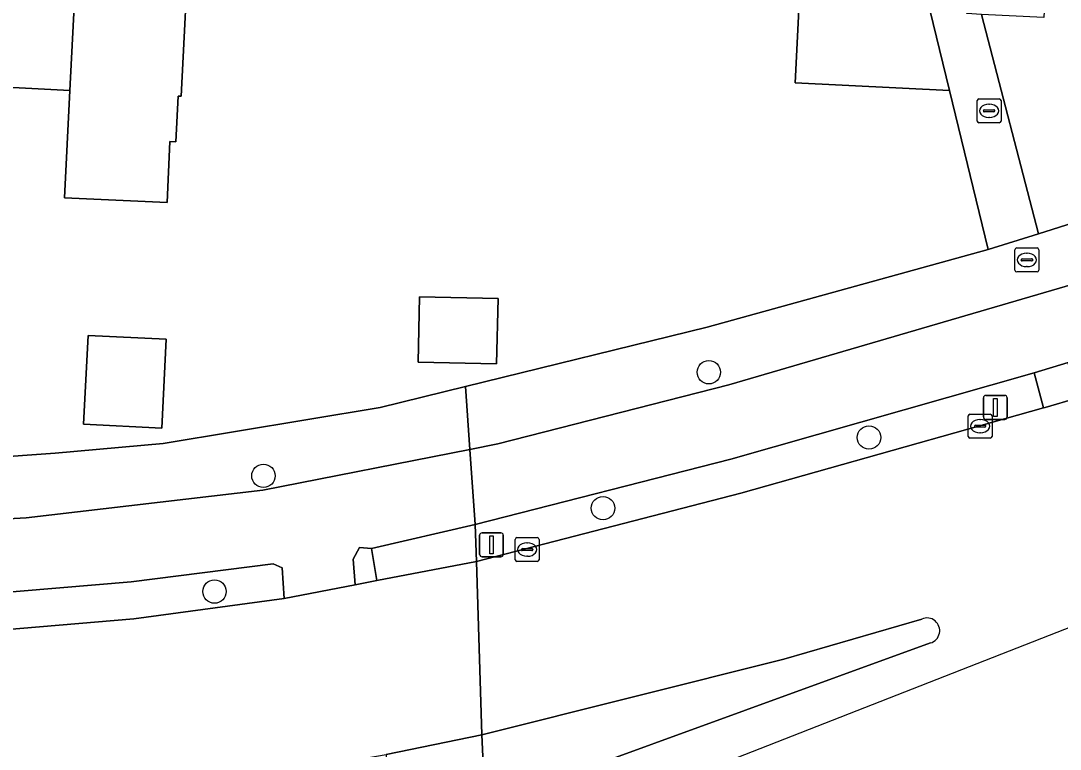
# Model space of a CAD drawing. Extents: x 162989 to 165008, y 383432 to 384338.
# Drawn here: x 164523.65 to 164567.14, y 383506.48 to 383536.96 of the extents above; entities that cross this region are included whole.
import ezdxf

# ---------------------------------------------------------------- set-up
doc = ezdxf.new("R2010")
doc.units = 0
for name, color, linetype in [('IMGEO_Boom', 7, 'Continuous'), ('IMGEO_Brandkraan', 7, 'Continuous'), ('IMGEO_Erf', 7, 'Continuous'), ('IMGEO_Fietspad_open', 7, 'Continuous'), ('IMGEO_Groenvoorziening', 7, 'Continuous'), ('IMGEO_Kolk', 7, 'Continuous'), ('IMGEO_Lichtmast', 7, 'Continuous'), ('IMGEO_Muur', 7, 'Continuous'), ('IMGEO_Pand', 7, 'Continuous'), ('IMGEO_Rijbaan_lokaal_open', 7, 'Continuous'), ('IMGEO_Verkeerseiland_open', 7, 'Continuous'), ('IMGEO_Voetpad_open', 7, 'Continuous')]:
    doc.layers.add(name, color=color, linetype=linetype)

msp = doc.modelspace()

# ---------------------------------------------------------------- linework, layer by layer
at = {"layer": 'IMGEO_Boom'}
for centre in [(164552.439, 383522.254), (164559.138, 383519.523), (164533.803, 383517.921), (164548.01, 383516.568), (164531.756, 383513.079)]:
    msp.add_circle(centre, 0.489, dxfattribs=at)
at = {"layer": 'IMGEO_Brandkraan'}
for p, q in [((164563.663, 383532.763), (164563.663, 383533.615)), ((164563.738, 383533.689), (164564.59, 383533.689)), ((164564.664, 383533.615), (164564.664, 383532.763)), ((164563.922, 383533.183), (164563.922, 383533.195)), ((164564.36, 383533.146), (164563.962, 383533.146)), ((164563.965, 383533.232), (164564.363, 383533.232)), ((164564.151, 383533.469), (164564.176, 383533.469)), ((164564.406, 383533.195), (164564.406, 383533.183)), ((164564.59, 383532.689), (164563.738, 383532.689)), ((164564.174, 383532.909), (164564.149, 383532.909))]:
    msp.add_line(p, q, dxfattribs=at)
for points in [[(164563.663, 383532.763), (164563.663, 383533.615)], [(164563.738, 383533.689), (164564.59, 383533.689)], [(164564.664, 383533.615), (164564.664, 383532.763)], [(164564.59, 383532.689), (164563.738, 383532.689)]]:
    msp.add_lwpolyline(points, dxfattribs=at)
for centre, radius, start, end in [((164563.74, 383533.613), 0.0765, 91.552, 178.448), ((164563.74, 383533.613), 0.0765, 91.552, 178.448), ((164564.588, 383533.613), 0.0765, 1.552, 88.448), ((164564.588, 383533.613), 0.0765, 1.552, 88.448), ((164563.962, 383533.192), 0.0403, 85.8775, 175.7526), ((164563.959, 383533.182), 0.0366, 178.938, 274.7102), ((164564.363, 383533.189), 0.043, 264.8664, 352.4533), ((164564.367, 383533.194), 0.0386, 1.7309, 96.639), ((164563.74, 383532.765), 0.0765, 181.552, 268.448), ((164563.74, 383532.765), 0.0765, 181.552, 268.448), ((164564.588, 383532.765), 0.0765, 271.552, 358.448), ((164564.588, 383532.765), 0.0765, 271.552, 358.448)]:
    msp.add_arc(centre, radius, start, end, dxfattribs=at)
for centre, major_axis, ratio, start_param, end_param in [((164564.15, 383533.189), (-0.387, 0.002), 0.722429, 4.712389, 7.853982), ((164564.175, 383533.189), (-0.39, 0.002), 0.717154, 1.570796, 4.712389)]:
    msp.add_ellipse(centre, major_axis=major_axis, ratio=ratio, start_param=start_param, end_param=end_param, dxfattribs=at)
at = {"layer": 'IMGEO_Erf'}
for points in [[(164562.554, 383573.657), (164562.007, 383563.198), (164563.725, 383563.04), (164567.02, 383562.872), (164566.854, 383559.628), (164563.56, 383559.797), (164563.198, 383552.807), (164565.626, 383552.682), (164565.46, 383549.445), (164565.295, 383546.211), (164563.713, 383546.292), (164563.571, 383543.769), (164566.784, 383543.605), (164566.618, 383540.348), (164566.451, 383537.091), (164563.841, 383537.225), (164566.236, 383528.05), (164592.83, 383536.475)], [(164516.716, 383518.274), (164525.09, 383518.868), (164529.601, 383519.271), (164538.692, 383520.777), (164542.258, 383521.655), (164552.371, 383524.144), (164564.126, 383527.384), (164562.506, 383534.036), (164556.045, 383534.366), (164556.301, 383539.381), (164553.21, 383539.538), (164548.685, 383539.769), (164544.16, 383539.999), (164539.634, 383540.23), (164535.109, 383540.46), (164530.716, 383540.684), (164530.366, 383533.802), (164530.233, 383533.809), (164530.135, 383531.895), (164529.888, 383531.908), (164529.78, 383529.36), (164525.479, 383529.553), (164525.708, 383534.039)], [(164525.708, 383534.039), (164521.183, 383534.27), (164516.658, 383534.5), (164512.182, 383534.728), (164512.007, 383531.3), (164511.823, 383531.309), (164507.433, 383531.533), (164502.907, 383531.764), (164500, 383531.912), (164498.382, 383531.994), (164493.857, 383532.224), (164492.282, 383532.304), (164492.209, 383530.831), (164489.256, 383530.976), (164480.622, 383531.4), (164477.932, 383524.118)]]:
    msp.add_lwpolyline(points, dxfattribs=at)
for points in [[(164543.618, 383525.333), (164543.556, 383522.606), (164540.276, 383522.68), (164540.337, 383525.407)], [(164529.737, 383523.633), (164529.55, 383519.918), (164526.277, 383520.082), (164526.464, 383523.797)]]:
    msp.add_lwpolyline(points, close=True, dxfattribs=at)
at = {"layer": 'IMGEO_Fietspad_open'}
for points in [[(164782.955, 383613.721), (164775.979, 383610.452), (164723.841, 383586.022), (164715.619, 383582.266), (164697.005, 383574.149), (164624.456, 383545.272), (164601.566, 383536.821), (164581.978, 383530.273), (164571.881, 383527.171), (164553.277, 383521.733), (164543.609, 383519.259), (164542.439, 383519.028), (164542.656, 383515.88), (164553.364, 383518.612), (164566.043, 383522.226)], [(164566.043, 383522.226), (164567.473, 383522.667), (164575.18, 383524.91), (164579.728, 383526.247), (164586.641, 383528.511), (164601.198, 383533.561)], [(164518.883, 383512.828), (164522.122, 383512.963), (164528.273, 383513.484), (164534.204, 383514.244), (164534.584, 383514.073), (164534.668, 383512.79), (164537.638, 383513.363), (164537.564, 383514.429), (164537.824, 383514.918), (164538.331, 383514.875), (164542.656, 383515.88), (164542.439, 383519.028), (164533.777, 383517.315), (164523.876, 383516.16), (164516.744, 383515.769)]]:
    msp.add_lwpolyline(points, dxfattribs=at)
at = {"layer": 'IMGEO_Groenvoorziening'}
msp.add_lwpolyline([(164566.435, 383520.764), (164566.043, 383522.226), (164553.364, 383518.612), (164542.656, 383515.88), (164542.712, 383514.34), (164553.783, 383517.192)], close=True, dxfattribs=at)
msp.add_lwpolyline([(164510.857, 383512.273), (164510.885, 383511.312), (164514.847, 383511.214), (164516.289, 383511.213), (164522.119, 383511.413), (164528.38, 383511.934), (164534.668, 383512.79), (164534.584, 383514.073), (164534.204, 383514.244), (164528.273, 383513.484), (164522.122, 383512.963), (164518.883, 383512.828)], dxfattribs=at)
at = {"layer": 'IMGEO_Kolk'}
for p, q in [((164565.319, 383527.452), (164566.171, 383527.452)), ((164565.244, 383526.526), (164565.244, 383527.378)), ((164565.732, 383527.232), (164565.757, 383527.232)), ((164566.245, 383527.378), (164566.245, 383526.526)), ((164565.503, 383526.946), (164565.503, 383526.958)), ((164565.941, 383526.909), (164565.543, 383526.909)), ((164565.546, 383526.995), (164565.944, 383526.995)), ((164565.755, 383526.672), (164565.73, 383526.672)), ((164565.987, 383526.958), (164565.987, 383526.946)), ((164566.171, 383526.452), (164565.319, 383526.452)), ((164563.363, 383520.498), (164564.215, 383520.498)), ((164563.288, 383519.572), (164563.288, 383520.424)), ((164563.776, 383520.278), (164563.801, 383520.278)), ((164564.289, 383520.424), (164564.289, 383519.572)), ((164563.547, 383519.992), (164563.547, 383520.004)), ((164563.985, 383519.955), (164563.587, 383519.955)), ((164563.59, 383520.041), (164563.988, 383520.041)), ((164563.799, 383519.718), (164563.774, 383519.718)), ((164564.031, 383520.004), (164564.031, 383519.992)), ((164564.215, 383519.498), (164563.363, 383519.498)), ((164544.41, 383515.336), (164545.262, 383515.336)), ((164544.335, 383514.41), (164544.335, 383515.262)), ((164544.594, 383514.83), (164544.594, 383514.842)), ((164544.637, 383514.879), (164545.035, 383514.879)), ((164544.823, 383515.116), (164544.848, 383515.116)), ((164545.078, 383514.842), (164545.078, 383514.83)), ((164545.336, 383515.262), (164545.336, 383514.41)), ((164545.032, 383514.793), (164544.634, 383514.793)), ((164544.846, 383514.556), (164544.821, 383514.556)), ((164545.262, 383514.336), (164544.41, 383514.336))]:
    msp.add_line(p, q, dxfattribs=at)
for points in [[(164565.319, 383527.452), (164566.171, 383527.452)], [(164565.244, 383526.526), (164565.244, 383527.378)], [(164566.245, 383527.378), (164566.245, 383526.526)], [(164566.171, 383526.452), (164565.319, 383526.452)], [(164563.363, 383520.498), (164564.215, 383520.498)], [(164563.288, 383519.572), (164563.288, 383520.424)], [(164564.289, 383520.424), (164564.289, 383519.572)], [(164564.215, 383519.498), (164563.363, 383519.498)], [(164544.41, 383515.336), (164545.262, 383515.336)], [(164544.335, 383514.41), (164544.335, 383515.262)], [(164545.336, 383515.262), (164545.336, 383514.41)], [(164545.262, 383514.336), (164544.41, 383514.336)]]:
    msp.add_lwpolyline(points, dxfattribs=at)
for centre, radius, start, end in [((164565.321, 383527.376), 0.0765, 91.552, 178.448), ((164565.321, 383527.376), 0.0765, 91.552, 178.448), ((164566.169, 383527.376), 0.0765, 1.552, 88.448), ((164566.169, 383527.376), 0.0765, 1.552, 88.448), ((164565.543, 383526.955), 0.0403, 85.8775, 175.7526), ((164565.54, 383526.945), 0.0366, 178.938, 274.7102), ((164565.944, 383526.952), 0.043, 264.8664, 352.4533), ((164565.948, 383526.957), 0.0386, 1.7309, 96.639), ((164565.321, 383526.528), 0.0765, 181.552, 268.448), ((164565.321, 383526.528), 0.0765, 181.552, 268.448), ((164566.169, 383526.528), 0.0765, 271.552, 358.448), ((164566.169, 383526.528), 0.0765, 271.552, 358.448), ((164563.365, 383520.422), 0.0765, 91.552, 178.448), ((164563.365, 383520.422), 0.0765, 91.552, 178.448), ((164564.213, 383520.422), 0.0765, 1.552, 88.448), ((164564.213, 383520.422), 0.0765, 1.552, 88.448), ((164563.587, 383520.001), 0.0403, 85.8775, 175.7526), ((164563.584, 383519.991), 0.0366, 178.938, 274.7102), ((164563.988, 383519.998), 0.043, 264.8664, 352.4533), ((164563.992, 383520.003), 0.0386, 1.7309, 96.639), ((164563.365, 383519.574), 0.0765, 181.552, 268.448), ((164563.365, 383519.574), 0.0765, 181.552, 268.448), ((164564.213, 383519.574), 0.0765, 271.552, 358.448), ((164564.213, 383519.574), 0.0765, 271.552, 358.448), ((164544.412, 383515.26), 0.0765, 91.552, 178.448), ((164544.412, 383515.26), 0.0765, 91.552, 178.448), ((164545.26, 383515.26), 0.0765, 1.552, 88.448), ((164545.26, 383515.26), 0.0765, 1.552, 88.448), ((164544.634, 383514.839), 0.0403, 85.8775, 175.7526), ((164545.039, 383514.841), 0.0386, 1.7309, 96.639), ((164544.412, 383514.412), 0.0765, 181.552, 268.448), ((164544.412, 383514.412), 0.0765, 181.552, 268.448), ((164544.631, 383514.829), 0.0366, 178.938, 274.7102), ((164545.035, 383514.836), 0.043, 264.8664, 352.4533), ((164545.26, 383514.412), 0.0765, 271.552, 358.448), ((164545.26, 383514.412), 0.0765, 271.552, 358.448)]:
    msp.add_arc(centre, radius, start, end, dxfattribs=at)
for centre, major_axis, ratio, start_param, end_param in [((164565.731, 383526.952), (-0.387, 0.002), 0.722429, 4.712389, 7.853982), ((164565.756, 383526.952), (-0.39, 0.002), 0.717154, 1.570796, 4.712389), ((164563.775, 383519.998), (-0.387, 0.002), 0.722429, 4.712389, 7.853982), ((164563.8, 383519.998), (-0.39, 0.002), 0.717154, 1.570796, 4.712389), ((164544.822, 383514.836), (-0.387, 0.002), 0.722429, 4.712389, 7.853982), ((164544.847, 383514.836), (-0.39, 0.002), 0.717154, 1.570796, 4.712389)]:
    msp.add_ellipse(centre, major_axis=major_axis, ratio=ratio, start_param=start_param, end_param=end_param, dxfattribs=at)
at = {"layer": 'IMGEO_Lichtmast'}
for p, q in [((164563.925, 383520.382), (164563.925, 383521.182)), ((164563.925, 383521.182), (164563.925, 383520.382)), ((164564.025, 383521.282), (164564.815, 383521.282)), ((164564.815, 383521.282), (164564.025, 383521.282)), ((164564.915, 383521.182), (164564.915, 383520.382)), ((164564.915, 383520.382), (164564.915, 383521.182)), ((164564.815, 383520.282), (164564.025, 383520.282)), ((164564.025, 383520.282), (164564.815, 383520.282)), ((164542.849, 383514.634), (164542.849, 383515.434)), ((164542.849, 383515.434), (164542.849, 383514.634)), ((164542.949, 383515.534), (164543.739, 383515.534)), ((164543.739, 383515.534), (164542.949, 383515.534)), ((164543.839, 383515.434), (164543.839, 383514.634)), ((164543.839, 383514.634), (164543.839, 383515.434)), ((164543.739, 383514.534), (164542.949, 383514.534)), ((164542.949, 383514.534), (164543.739, 383514.534))]:
    msp.add_line(p, q, dxfattribs=at)
for points in [[(164564.345, 383521.157), (164564.495, 383521.157), (164564.495, 383520.407), (164564.345, 383520.407), (164564.345, 383521.157)], [(164543.269, 383515.409), (164543.419, 383515.409), (164543.419, 383514.659), (164543.269, 383514.659), (164543.269, 383515.409)]]:
    msp.add_lwpolyline(points, dxfattribs=at)
for centre, start, end in [((164564.025, 383521.182), 90, 180), ((164564.025, 383521.182), 90, 180), ((164564.815, 383521.182), 0, 90), ((164564.815, 383521.182), 360, 90), ((164564.025, 383520.382), 180, 270), ((164564.025, 383520.382), 180, 270), ((164564.815, 383520.382), 270, 0), ((164564.815, 383520.382), 270, 0), ((164542.949, 383515.434), 90, 180), ((164542.949, 383515.434), 90, 180), ((164543.739, 383515.434), 0, 90), ((164543.739, 383515.434), 360, 90), ((164542.949, 383514.634), 180, 270), ((164542.949, 383514.634), 180, 270), ((164543.739, 383514.634), 270, 0), ((164543.739, 383514.634), 270, 0)]:
    msp.add_arc(centre, 0.1, start, end, dxfattribs=at)
at = {"layer": 'IMGEO_Muur'}
msp.add_lwpolyline([(164564.126, 383527.384), (164562.506, 383534.036)], dxfattribs=at)
at = {"layer": 'IMGEO_Pand'}
for points in [[(164553.775, 383550.621), (164553.21, 383539.538), (164556.301, 383539.381), (164556.045, 383534.366), (164562.506, 383534.036), (164560.717, 383541.38), (164557.999, 383541.504), (164558.452, 383550.383)], [(164526.273, 383545.128), (164521.748, 383545.358), (164521.183, 383534.27), (164525.708, 383534.039)], [(164530.716, 383540.684), (164530.584, 383540.691), (164530.798, 383544.897), (164530.649, 383544.905), (164526.273, 383545.128), (164525.708, 383534.039), (164525.479, 383529.553), (164529.78, 383529.36), (164529.888, 383531.908), (164530.135, 383531.895), (164530.233, 383533.809), (164530.366, 383533.802)], [(164543.618, 383525.333), (164540.337, 383525.407), (164540.276, 383522.68), (164543.556, 383522.606)], [(164529.737, 383523.633), (164526.464, 383523.797), (164526.277, 383520.082), (164529.55, 383519.918)]]:
    msp.add_lwpolyline(points, close=True, dxfattribs=at)
at = {"layer": 'IMGEO_Rijbaan_lokaal_open'}
for points in [[(164543.193, 383502.048), (164779.782, 383594.727), (164778.661, 383599.466), (164775.124, 383598.062)], [(164595.71, 383530.013), (164586.956, 383527.23), (164575.073, 383523.453), (164573.147, 383522.841), (164567.841, 383521.164), (164566.509, 383520.785), (164566.435, 383520.764), (164553.783, 383517.192), (164542.712, 383514.34), (164542.938, 383507.087), (164555.575, 383510.25), (164561.351, 383511.929)], [(164561.709, 383510.928), (164546.227, 383505.295), (164543.059, 383504.348), (164543.193, 383502.048)]]:
    msp.add_lwpolyline(points, dxfattribs=at)
msp.add_lwpolyline([(164542.712, 383514.34), (164538.543, 383513.538), (164537.638, 383513.363), (164534.668, 383512.79), (164528.38, 383511.934), (164522.119, 383511.413), (164516.289, 383511.213), (164514.847, 383511.214), (164510.885, 383511.312), (164507.475, 383511.395), (164507.697, 383506.333), (164508.175, 383506.302), (164511.191, 383506.197), (164513.186, 383506.086), (164531.761, 383505.078), (164534.995, 383505.6), (164538.051, 383506.113), (164538.944, 383506.259), (164542.938, 383507.087)], close=True, dxfattribs=at)
msp.add_arc((164561.565, 383511.441), 0.533, 285.6681, 113.6903, dxfattribs=at)
at = {"layer": 'IMGEO_Verkeerseiland_open'}
msp.add_lwpolyline([(164537.638, 383513.363), (164538.543, 383513.538), (164538.331, 383514.875), (164537.824, 383514.918), (164537.564, 383514.429)], close=True, dxfattribs=at)
msp.add_lwpolyline([(164561.351, 383511.929), (164555.575, 383510.25), (164542.938, 383507.087), (164543.059, 383504.348), (164546.227, 383505.295), (164561.709, 383510.928)], dxfattribs=at)
msp.add_arc((164561.565, 383511.441), 0.533, 285.6681, 113.6903, dxfattribs=at)
at = {"layer": 'IMGEO_Voetpad_open'}
for points in [[(164563.713, 383546.292), (164562.145, 383546.372), (164562.31, 383549.608), (164562.476, 383552.844), (164563.198, 383552.807), (164563.56, 383559.797), (164563.725, 383563.04), (164562.007, 383563.198), (164562.554, 383573.657), (164560.425, 383573.766), (164559.746, 383568.703), (164559.087, 383555.334), (164558.687, 383555.354), (164558.452, 383550.383), (164557.999, 383541.504), (164560.717, 383541.38), (164562.506, 383534.036), (164564.126, 383527.384), (164566.236, 383528.05), (164563.841, 383537.225), (164563.237, 383537.256), (164563.404, 383540.512), (164563.571, 383543.769)], [(164567.473, 383522.667), (164566.043, 383522.226), (164566.435, 383520.764), (164566.509, 383520.785), (164567.841, 383521.164)], [(164538.543, 383513.538), (164542.712, 383514.34), (164542.656, 383515.88), (164538.331, 383514.875)], [(164539.112, 383503.172), (164543.059, 383504.348), (164542.938, 383507.087), (164538.944, 383506.259)]]:
    msp.add_lwpolyline(points, close=True, dxfattribs=at)
for points in [[(164592.83, 383536.475), (164566.236, 383528.05), (164564.126, 383527.384), (164552.371, 383524.144), (164542.258, 383521.655), (164542.439, 383519.028), (164543.609, 383519.259), (164553.277, 383521.733), (164571.881, 383527.171), (164581.978, 383530.273), (164601.566, 383536.821)], [(164516.744, 383515.769), (164523.876, 383516.16), (164533.777, 383517.315), (164542.439, 383519.028), (164542.258, 383521.655), (164538.692, 383520.777), (164529.601, 383519.271), (164525.09, 383518.868), (164516.716, 383518.274)]]:
    msp.add_lwpolyline(points, dxfattribs=at)

doc.saveas('drawing.dxf')
